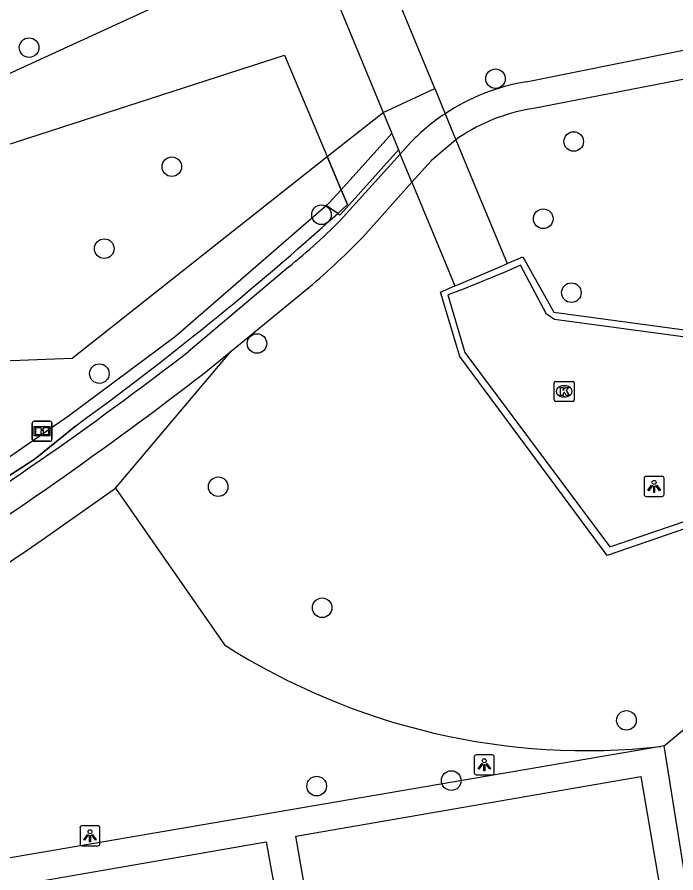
# Model space of a CAD drawing. Extents: x 162880 to 165536, y 384011 to 385179.
# Drawn here: x 164223.66 to 164256.57, y 384912.52 to 384955.31 of the extents above; entities that cross this region are included whole.
import ezdxf

# ---------------------------------------------------------------- set-up
doc = ezdxf.new("R2010")
doc.units = 0
for name, color, linetype in [('IMGEO_Berm_groen', 7, 'Continuous'), ('IMGEO_Boom', 7, 'Continuous'), ('IMGEO_Dek', 7, 'Continuous'), ('IMGEO_Groenvoorziening', 7, 'Continuous'), ('IMGEO_Haag', 7, 'Continuous'), ('IMGEO_Hek', 7, 'Continuous'), ('IMGEO_Informatiebord', 7, 'Continuous'), ('IMGEO_Kolk', 7, 'Continuous'), ('IMGEO_Lichtpunt', 7, 'Continuous'), ('IMGEO_Loofbos', 7, 'Continuous'), ('IMGEO_Muur', 7, 'Continuous'), ('IMGEO_Parkeervlak_open', 7, 'Continuous'), ('IMGEO_Voetpad_gesloten', 7, 'Continuous'), ('IMGEO_Voetpad_open', 7, 'Continuous')]:
    doc.layers.add(name, color=color, linetype=linetype)

msp = doc.modelspace()

# ---------------------------------------------------------------- linework, layer by layer
at = {"layer": 'IMGEO_Berm_groen'}
msp.add_lwpolyline([(164238.288, 384959.387), (164200.612, 384942.085)], dxfattribs=at)
at = {"layer": 'IMGEO_Boom'}
for centre in [(164224.259, 384953.785), (164247.556, 384952.227), (164251.464, 384949.087), (164231.387, 384947.827), (164238.863, 384945.425), (164249.942, 384945.225), (164228.011, 384943.73), (164251.348, 384941.53), (164235.641, 384938.988), (164227.768, 384937.483), (164233.705, 384931.825), (164238.897, 384925.774), (164254.098, 384920.142), (164245.345, 384917.133), (164238.623, 384916.857)]:
    msp.add_circle(centre, 0.489, dxfattribs=at)
at = {"layer": 'IMGEO_Dek'}
msp.add_lwpolyline([(164231.573, 384983.081), (164228.941, 384982.015), (164241.94, 384950.545), (164244.522, 384951.734)], close=True, dxfattribs=at)
at = {"layer": 'IMGEO_Groenvoorziening'}
for points in [[(164239.848, 384946.678), (164239.149, 384948.336)], [(164239.106, 384945.889), (164239.25, 384946.014), (164239.848, 384946.678)], [(164228.568, 384931.761), (164234.347, 384938.599)], [(164224.867, 384929.143), (164228.568, 384931.761)], [(164228.568, 384931.761), (164234.016, 384923.925)], [(164255.975, 384918.864), (164258.554, 384921.018), (164265.575, 384913.185)]]:
    msp.add_lwpolyline(points, dxfattribs=at)
for centre, radius, start, end in [((164147.79, 385040.508), 135.436, 292.99674, 304.68763), ((164252.104, 384952.191), 33.558, 237.3832, 276.3413)]:
    msp.add_arc(centre, radius, start, end, dxfattribs=at)
at = {"layer": 'IMGEO_Haag'}
for points in [[(164242.377, 384949.488), (164239.848, 384946.678)], [(164239.675, 384945.492), (164239.783, 384945.417), (164239.812, 384945.442), (164242.715, 384948.668)], [(164239.675, 384945.492), (164239.918, 384945.712), (164240.161, 384945.933), (164239.848, 384946.678)], [(164221.533, 384931.274), (164221.166, 384931.865), (164226.225, 384935.368), (164231.57, 384939.353), (164239.106, 384945.889)], [(164239.675, 384945.492), (164239.106, 384945.889)], [(164221.533, 384931.274), (164224.177, 384932.976), (164224.523, 384933.2), (164224.662, 384933.312), (164226.587, 384934.878)], [(164255.811, 384918.838), (164236.654, 384915.56), (164214.833, 384911.826), (164196.269, 384908.649), (164181.135, 384906.059), (164183.479, 384893.645)], [(164255.975, 384918.864), (164255.811, 384918.838)], [(164257.154, 384911.57), (164255.975, 384918.864)]]:
    msp.add_lwpolyline(points, dxfattribs=at)
msp.add_arc((164135.222, 385060.915), 155.669, 305.93848, 312.14368, dxfattribs=at)
at = {"layer": 'IMGEO_Hek'}
for points in [[(164200.795, 384941.688), (164237.018, 384953.398), (164239.149, 384948.336)], [(164239.149, 384948.336), (164239.848, 384946.678)], [(164239.848, 384946.678), (164240.161, 384945.933)], [(164239.675, 384945.492), (164239.918, 384945.712), (164240.161, 384945.933)], [(164226.587, 384934.878), (164224.662, 384933.312)], [(164224.662, 384933.312), (164224.523, 384933.2), (164224.177, 384932.976)], [(164224.177, 384932.976), (164221.533, 384931.274)]]:
    msp.add_lwpolyline(points, dxfattribs=at)
msp.add_arc((164135.222, 385060.915), 155.669, 305.93848, 312.14368, dxfattribs=at)
at = {"layer": 'IMGEO_Informatiebord'}
for p, q in [((164224.512, 384935.1), (164225.302, 384935.1)), ((164225.302, 384935.1), (164224.512, 384935.1)), ((164224.412, 384934.2), (164224.412, 384935)), ((164224.412, 384935), (164224.412, 384934.2)), ((164225.402, 384935), (164225.402, 384934.2)), ((164225.402, 384934.2), (164225.402, 384935)), ((164225.302, 384934.1), (164224.512, 384934.1)), ((164224.512, 384934.1), (164225.302, 384934.1))]:
    msp.add_line(p, q, dxfattribs=at)
for points in [[(164224.513, 384934.832), (164225.301, 384934.832), (164225.301, 384934.368), (164224.513, 384934.368), (164224.513, 384934.832)], [(164224.578, 384934.767), (164224.578, 384934.433), (164224.853, 384934.433), (164224.854, 384934.646), (164224.958, 384934.647), (164224.959, 384934.433), (164225.236, 384934.433), (164225.236, 384934.767), (164224.96, 384934.767), (164224.96, 384934.687), (164224.854, 384934.687), (164224.854, 384934.767), (164224.578, 384934.767)]]:
    msp.add_lwpolyline(points, dxfattribs=at)
for centre, start, end in [((164224.512, 384935), 90, 180), ((164224.512, 384935), 90, 180), ((164225.302, 384935), 0, 90), ((164225.302, 384935), 360, 90), ((164224.512, 384934.2), 180, 270), ((164224.512, 384934.2), 180, 270), ((164225.302, 384934.2), 270, 0), ((164225.302, 384934.2), 270, 0)]:
    msp.add_arc(centre, 0.1, start, end, dxfattribs=at)
at = {"layer": 'IMGEO_Kolk'}
for p, q in [((164250.488, 384936.169), (164250.488, 384937.021)), ((164250.563, 384937.095), (164251.415, 384937.095)), ((164250.976, 384936.875), (164251.001, 384936.875)), ((164251.489, 384937.021), (164251.489, 384936.169)), ((164250.999, 384936.315), (164250.974, 384936.315)), ((164251.415, 384936.095), (164250.563, 384936.095))]:
    msp.add_line(p, q, dxfattribs=at)
for points in [[(164250.488, 384936.169), (164250.488, 384937.021)], [(164250.563, 384937.095), (164251.415, 384937.095)], [(164250.809, 384936.795), (164250.932, 384936.795), (164250.932, 384936.644), (164251.062, 384936.795), (164251.226, 384936.795), (164251.08, 384936.644), (164251.233, 384936.395), (164251.081, 384936.395), (164250.996, 384936.559), (164250.932, 384936.492), (164250.932, 384936.395), (164250.809, 384936.395), (164250.809, 384936.795)], [(164251.489, 384937.021), (164251.489, 384936.169)], [(164251.415, 384936.095), (164250.563, 384936.095)]]:
    msp.add_lwpolyline(points, dxfattribs=at)
for centre, start, end in [((164250.565, 384937.019), 91.552, 178.448), ((164250.565, 384937.019), 91.552, 178.448), ((164251.413, 384937.019), 1.552, 88.448), ((164251.413, 384937.019), 1.552, 88.448), ((164250.565, 384936.171), 181.552, 268.448), ((164250.565, 384936.171), 181.552, 268.448), ((164251.413, 384936.171), 271.552, 358.448), ((164251.413, 384936.171), 271.552, 358.448)]:
    msp.add_arc(centre, 0.0765, start, end, dxfattribs=at)
for centre, major_axis, ratio, start_param, end_param in [((164250.975, 384936.595), (-0.387, 0.002), 0.722429, 4.712389, 7.853982), ((164251, 384936.595), (-0.39, 0.002), 0.717154, 1.570796, 4.712389)]:
    msp.add_ellipse(centre, major_axis=major_axis, ratio=ratio, start_param=start_param, end_param=end_param, dxfattribs=at)
at = {"layer": 'IMGEO_Lichtpunt'}
for p, q in [((164254.984, 384932.246), (164254.984, 384931.439)), ((164254.984, 384932.246), (164254.984, 384931.439)), ((164255.886, 384932.341), (164255.078, 384932.341)), ((164255.886, 384932.341), (164255.078, 384932.341)), ((164255.98, 384931.439), (164255.98, 384932.246)), ((164255.98, 384931.439), (164255.98, 384932.246)), ((164255.078, 384931.345), (164255.886, 384931.345)), ((164255.078, 384931.345), (164255.886, 384931.345)), ((164247.4, 384918.419), (164246.592, 384918.419)), ((164247.4, 384918.419), (164246.592, 384918.419)), ((164246.498, 384918.324), (164246.498, 384917.517)), ((164246.498, 384918.324), (164246.498, 384917.517)), ((164247.494, 384917.517), (164247.494, 384918.324)), ((164247.494, 384917.517), (164247.494, 384918.324)), ((164246.592, 384917.423), (164247.4, 384917.423)), ((164246.592, 384917.423), (164247.4, 384917.423)), ((164226.801, 384914.776), (164226.801, 384913.969)), ((164226.801, 384914.776), (164226.801, 384913.969)), ((164227.703, 384914.871), (164226.895, 384914.871)), ((164227.703, 384914.871), (164226.895, 384914.871)), ((164227.797, 384913.969), (164227.797, 384914.776)), ((164227.797, 384913.969), (164227.797, 384914.776)), ((164226.895, 384913.875), (164227.703, 384913.875)), ((164226.895, 384913.875), (164227.703, 384913.875))]:
    msp.add_line(p, q, dxfattribs=at)
for points in [[(164255.358, 384931.91), (164255.397, 384931.882), (164255.209, 384931.62), (164255.171, 384931.647), (164255.358, 384931.91)], [(164255.46, 384931.862), (164255.507, 384931.862), (164255.507, 384931.54), (164255.46, 384931.54), (164255.46, 384931.862)], [(164255.57, 384931.882), (164255.608, 384931.909), (164255.795, 384931.647), (164255.756, 384931.619), (164255.57, 384931.882)], [(164246.872, 384917.988), (164246.911, 384917.96), (164246.723, 384917.698), (164246.685, 384917.725), (164246.872, 384917.988)], [(164246.974, 384917.94), (164247.021, 384917.94), (164247.021, 384917.618), (164246.974, 384917.618), (164246.974, 384917.94)], [(164247.084, 384917.96), (164247.122, 384917.987), (164247.309, 384917.725), (164247.27, 384917.697), (164247.084, 384917.96)], [(164227.175, 384914.44), (164227.214, 384914.412), (164227.026, 384914.15), (164226.988, 384914.177), (164227.175, 384914.44)], [(164227.277, 384914.392), (164227.324, 384914.392), (164227.324, 384914.07), (164227.277, 384914.07), (164227.277, 384914.392)], [(164227.387, 384914.412), (164227.425, 384914.439), (164227.612, 384914.177), (164227.573, 384914.149), (164227.387, 384914.412)]]:
    msp.add_lwpolyline(points, dxfattribs=at)
for centre in [(164255.483, 384932.044), (164246.997, 384918.122), (164227.3, 384914.574)]:
    msp.add_circle(centre, 0.0994, dxfattribs=at)
for centre, start, end in [((164255.078, 384932.246), 90, 180), ((164255.078, 384932.246), 90, 180), ((164255.886, 384932.246), 0, 90), ((164255.886, 384932.246), 0, 90), ((164255.078, 384931.439), 180, 270), ((164255.078, 384931.439), 180, 270), ((164255.886, 384931.439), 270, 0), ((164255.886, 384931.439), 270, 360), ((164246.592, 384918.324), 90, 180), ((164246.592, 384918.324), 90, 180), ((164247.4, 384918.324), 0, 90), ((164247.4, 384918.324), 0, 90), ((164246.592, 384917.517), 180, 270), ((164246.592, 384917.517), 180, 270), ((164247.4, 384917.517), 270, 0), ((164247.4, 384917.517), 270, 360), ((164226.895, 384914.776), 90, 180), ((164226.895, 384914.776), 90, 180), ((164227.703, 384914.776), 0, 90), ((164227.703, 384914.776), 0, 90), ((164226.895, 384913.969), 180, 270), ((164226.895, 384913.969), 180, 270), ((164227.703, 384913.969), 270, 0), ((164227.703, 384913.969), 270, 360)]:
    msp.add_arc(centre, 0.0946, start, end, dxfattribs=at)
at = {"layer": 'IMGEO_Loofbos'}
for points in [[(164200.795, 384941.688), (164237.018, 384953.398), (164239.149, 384948.336)], [(164239.149, 384948.336), (164241.94, 384950.545)], [(164220.713, 384938.046), (164226.407, 384938.25), (164239.149, 384948.336)]]:
    msp.add_lwpolyline(points, dxfattribs=at)
at = {"layer": 'IMGEO_Muur'}
for points in [[(164248.137, 384942.982), (164248.919, 384943.314), (164250.469, 384940.55), (164259.463, 384939.338), (164259.649, 384940.813), (164260.011, 384940.747)], [(164260.011, 384940.747), (164259.766, 384938.943), (164250.498, 384940.185), (164250.101, 384940.452), (164248.804, 384942.903), (164248.11, 384942.593), (164245.83, 384941.66), (164245.172, 384941.414), (164246.032, 384938.546), (164253.266, 384928.826), (164257.869, 384930.385), (164257.63, 384932.192), (164257.996, 384932.235), (164258.263, 384930.154), (164258.071, 384930.088)], [(164245.526, 384941.865), (164245.71, 384941.945), (164247.974, 384942.913), (164248.137, 384942.982)], [(164258.071, 384930.088), (164253.137, 384928.386), (164245.767, 384938.332), (164244.814, 384941.557), (164245.526, 384941.865)]]:
    msp.add_lwpolyline(points, dxfattribs=at)
at = {"layer": 'IMGEO_Parkeervlak_open'}
for points in [[(164238.541, 384908.793), (164237.583, 384914.346), (164254.825, 384917.344), (164255.77, 384911.792)], [(164216.817, 384904.984), (164215.87, 384910.553), (164236.099, 384914.076), (164237.094, 384908.539)]]:
    msp.add_lwpolyline(points, dxfattribs=at)
at = {"layer": 'IMGEO_Voetpad_gesloten'}
for points in [[(164249.084, 384952.072), (164258.758, 384954.022), (164263.888, 384955.084)], [(164261.454, 384953.118), (164258.894, 384952.579), (164249.378, 384950.725), (164249.217, 384950.698), (164249.057, 384950.668)], [(164245.041, 384950.476), (164245.577, 384949.179)], [(164242.8, 384948.463), (164239.952, 384945.299)], [(164243.384, 384947.05), (164242.8, 384948.463)], [(164241.075, 384944.464), (164243.384, 384947.05)], [(164237.212, 384942.807), (164232.201, 384938.577)], [(164234.347, 384938.599), (164238.224, 384941.781)], [(164232.987, 384937.483), (164234.347, 384938.599)]]:
    msp.add_lwpolyline(points, dxfattribs=at)
for centre, radius, start, end in [((164250.805, 384941.794), 10.421, 99.5041, 123.5797), ((164250.788, 384941.812), 9.024, 101.058, 125.2716), ((164218.728, 384965.883), 29.567, 308.6952, 315.8772), ((164214.919, 384969.402), 36.139, 310.1562, 316.3661), ((164123.012, 385079.527), 178.295, 301.87645, 307.76359), ((164105.559, 385103.31), 209.133, 302.47082, 307.54012)]:
    msp.add_arc(centre, radius, start, end, dxfattribs=at)
at = {"layer": 'IMGEO_Voetpad_open'}
for points in [[(164241.94, 384950.545), (164244.522, 384951.734), (164245.041, 384950.476)], [(164241.94, 384950.545), (164242.377, 384949.488)], [(164242.377, 384949.488), (164242.715, 384948.668)], [(164245.577, 384949.179), (164244.358, 384948.142), (164243.384, 384947.05)], [(164245.577, 384949.179), (164246.616, 384946.665), (164248.137, 384942.982)], [(164242.8, 384948.463), (164243.329, 384949.051)], [(164242.715, 384948.668), (164242.8, 384948.463)], [(164243.384, 384947.05), (164244.972, 384943.206), (164245.526, 384941.865)]]:
    msp.add_lwpolyline(points, dxfattribs=at)
msp.add_arc((164250.773, 384941.849), 10.358, 123.6001, 135.9452, dxfattribs=at)

doc.saveas('drawing.dxf')
